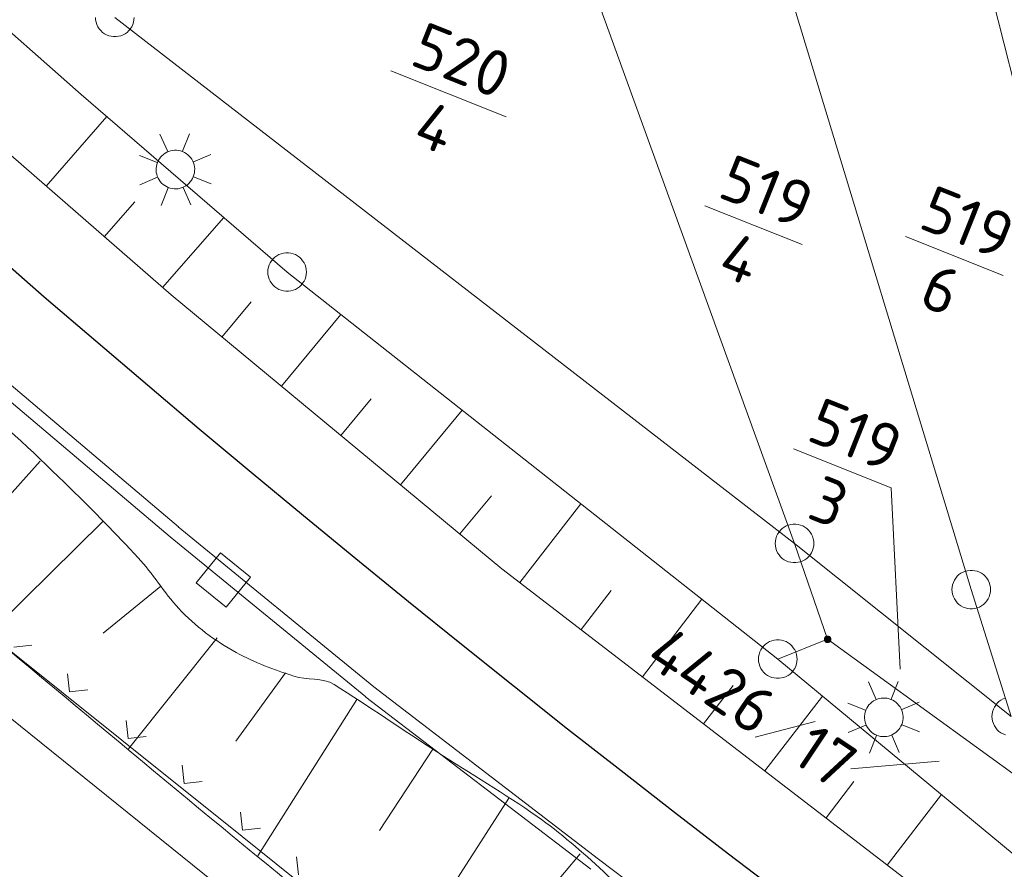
# Model space of a CAD drawing. Header units: metres. Extents: x 3425540 to 3446143, y 5432760 to 5444637.
# Tile 287 of 656: x 3440794 to 3440832, y 5438374 to 5438407. Entities that reach past the tile are written whole.
import ezdxf
from ezdxf.enums import TextEntityAlignment as Align

# ---------------------------------------------------------------- set-up
doc = ezdxf.new("R2010")
doc.units = ezdxf.units.M
for name, color, linetype, lineweight in [('B_Bestand', 9, 'Continuous', 18), ('B_Böschung', 9, 'Continuous', 18), ('B_Flurgrenzen', 9, 'Continuous', 18), ('B_Gleisachse', 9, 'Continuous', 25), ('Bestand Kabeltröge', 9, 'Continuous', 18)]:
    doc.layers.add(name, color=color, linetype=linetype, lineweight=lineweight)
doc.styles.get("Standard").update_dxf_attribs({"font": 'isocpeur.ttf'})

msp = doc.modelspace()

# ---------------------------------------------------------------- linework, layer by layer
at = {"layer": 'B_Bestand'}
for p, q in [((3440799.415, 5438401.779), (3440799.113, 5438402.458)), ((3440799.992, 5438401.791), (3440800.263, 5438402.471)), ((3440799.006, 5438401.357), (3440798.314, 5438401.632)), ((3440800.414, 5438401.382), (3440801.089, 5438401.672)), ((3440799.018, 5438400.78), (3440798.332, 5438400.494)), ((3440800.421, 5438400.794), (3440801.102, 5438400.523)), ((3440799.429, 5438400.375), (3440799.154, 5438399.684)), ((3440800.017, 5438400.383), (3440800.308, 5438399.708)), ((3440797.626, 5438378.916), (3440792.943, 5438382.667)), ((3440793.436, 5438382.528), (3440794.139, 5438382.606)), ((3440795.528, 5438381.493), (3440795.606, 5438380.79)), ((3440826.93, 5438380.497), (3440826.628, 5438381.176)), ((3440827.507, 5438380.509), (3440827.778, 5438381.189)), ((3440795.606, 5438380.79), (3440796.309, 5438380.867)), ((3440826.521, 5438380.075), (3440825.829, 5438380.35)), ((3440827.929, 5438380.1), (3440828.604, 5438380.39)), ((3440797.8, 5438379.673), (3440797.877, 5438378.97)), ((3440826.533, 5438379.498), (3440825.847, 5438379.212)), ((3440827.936, 5438379.512), (3440828.617, 5438379.241)), ((3440802.308, 5438375.164), (3440797.626, 5438378.916)), ((3440797.877, 5438378.97), (3440798.58, 5438379.048)), ((3440826.944, 5438379.093), (3440826.669, 5438378.402)), ((3440827.532, 5438379.101), (3440827.823, 5438378.426)), ((3440799.97, 5438377.934), (3440800.048, 5438377.232)), ((3440800.048, 5438377.232), (3440800.75, 5438377.309)), ((3440802.241, 5438376.115), (3440802.319, 5438375.412)), ((3440802.319, 5438375.412), (3440803.022, 5438375.489)), ((3440806.991, 5438371.413), (3440802.308, 5438375.164)), ((3440804.411, 5438374.376), (3440804.489, 5438373.673))]:
    msp.add_line(p, q, dxfattribs=at)
for points in [[(3440800.409, 5438400.804), (3440800.435, 5438400.878), (3440800.452, 5438400.955), (3440800.461, 5438401.033), (3440800.462, 5438401.111), (3440800.454, 5438401.19), (3440800.439, 5438401.267), (3440800.416, 5438401.341), (3440800.385, 5438401.414), (3440800.346, 5438401.482), (3440800.301, 5438401.546), (3440800.249, 5438401.605), (3440800.192, 5438401.658), (3440800.129, 5438401.705), (3440800.061, 5438401.745), (3440799.99, 5438401.778), (3440799.915, 5438401.803), (3440799.839, 5438401.82), (3440799.761, 5438401.83), (3440799.682, 5438401.831), (3440799.604, 5438401.823), (3440799.527, 5438401.808), (3440799.452, 5438401.785), (3440799.38, 5438401.753), (3440799.312, 5438401.715), (3440799.247, 5438401.67), (3440799.189, 5438401.618), (3440799.135, 5438401.56), (3440799.089, 5438401.497), (3440799.048, 5438401.43), (3440799.016, 5438401.358), (3440798.99, 5438401.284), (3440798.973, 5438401.207), (3440798.964, 5438401.129), (3440798.963, 5438401.051), (3440798.97, 5438400.973), (3440798.986, 5438400.896), (3440799.009, 5438400.821), (3440799.04, 5438400.749), (3440799.078, 5438400.68), (3440799.124, 5438400.616), (3440799.176, 5438400.557), (3440799.233, 5438400.504), (3440799.296, 5438400.457), (3440799.364, 5438400.417), (3440799.435, 5438400.384), (3440799.51, 5438400.359), (3440799.586, 5438400.342), (3440799.664, 5438400.333), (3440799.743, 5438400.332), (3440799.821, 5438400.339), (3440799.898, 5438400.354), (3440799.973, 5438400.378), (3440800.045, 5438400.409), (3440800.113, 5438400.447), (3440800.177, 5438400.493), (3440800.236, 5438400.545), (3440800.29, 5438400.602), (3440800.336, 5438400.665), (3440800.377, 5438400.733), (3440800.409, 5438400.804)], [(3440801.461, 5438386.189), (3440802.624, 5438385.242), (3440801.678, 5438384.078), (3440800.514, 5438385.025), (3440801.461, 5438386.189)], [(3440827.924, 5438379.522), (3440827.95, 5438379.596), (3440827.967, 5438379.673), (3440827.976, 5438379.751), (3440827.977, 5438379.829), (3440827.969, 5438379.908), (3440827.954, 5438379.985), (3440827.931, 5438380.059), (3440827.9, 5438380.132), (3440827.861, 5438380.2), (3440827.816, 5438380.264), (3440827.764, 5438380.323), (3440827.707, 5438380.376), (3440827.644, 5438380.423), (3440827.576, 5438380.463), (3440827.505, 5438380.496), (3440827.43, 5438380.521), (3440827.354, 5438380.538), (3440827.276, 5438380.548), (3440827.197, 5438380.549), (3440827.119, 5438380.541), (3440827.042, 5438380.526), (3440826.967, 5438380.503), (3440826.895, 5438380.471), (3440826.827, 5438380.433), (3440826.762, 5438380.388), (3440826.704, 5438380.336), (3440826.65, 5438380.278), (3440826.604, 5438380.215), (3440826.563, 5438380.148), (3440826.531, 5438380.076), (3440826.505, 5438380.002), (3440826.488, 5438379.925), (3440826.479, 5438379.847), (3440826.478, 5438379.769), (3440826.485, 5438379.691), (3440826.501, 5438379.614), (3440826.524, 5438379.539), (3440826.555, 5438379.467), (3440826.593, 5438379.398), (3440826.639, 5438379.334), (3440826.691, 5438379.275), (3440826.748, 5438379.222), (3440826.811, 5438379.175), (3440826.879, 5438379.135), (3440826.95, 5438379.102), (3440827.025, 5438379.077), (3440827.101, 5438379.06), (3440827.179, 5438379.051), (3440827.258, 5438379.05), (3440827.336, 5438379.057), (3440827.413, 5438379.072), (3440827.488, 5438379.096), (3440827.56, 5438379.127), (3440827.628, 5438379.165), (3440827.692, 5438379.211), (3440827.751, 5438379.263), (3440827.805, 5438379.32), (3440827.851, 5438379.383), (3440827.892, 5438379.451), (3440827.924, 5438379.522)]]:
    msp.add_lwpolyline(points, dxfattribs=at)
at = {"layer": 'B_Böschung'}
for p, q in [((3440794.69, 5438400.436), (3440797.047, 5438403.143)), ((3440796.952, 5438398.466), (3440798.135, 5438399.825)), ((3440799.215, 5438396.496), (3440801.59, 5438399.224)), ((3440801.519, 5438394.575), (3440802.66, 5438395.947)), ((3440803.831, 5438392.663), (3440806.14, 5438395.453)), ((3440806.142, 5438390.75), (3440807.319, 5438392.172)), ((3440808.453, 5438388.838), (3440810.851, 5438391.735)), ((3440794.46, 5438389.753), (3440792.34, 5438387.394)), ((3440810.764, 5438386.925), (3440811.985, 5438388.401)), ((3440813.095, 5438385.037), (3440815.465, 5438388.094)), ((3440796.891, 5438387.408), (3440792.486, 5438383.054)), ((3440799.147, 5438384.897), (3440796.907, 5438383.067)), ((3440815.473, 5438383.207), (3440816.641, 5438384.725)), ((3440817.85, 5438381.378), (3440820.164, 5438384.385)), ((3440801.34, 5438382.881), (3440797.886, 5438378.577)), ((3440803.994, 5438381.529), (3440802.058, 5438378.872)), ((3440820.228, 5438379.548), (3440821.374, 5438381.037)), ((3440806.762, 5438380.495), (3440802.915, 5438374.42)), ((3440822.605, 5438377.719), (3440824.842, 5438380.625)), ((3440809.706, 5438378.563), (3440807.635, 5438375.396)), ((3440824.983, 5438375.889), (3440826.068, 5438377.3)), ((3440812.666, 5438376.655), (3440808.356, 5438369.974)), ((3440827.36, 5438374.059), (3440829.466, 5438376.795)), ((3440815.434, 5438374.493), (3440812.869, 5438371.46))]:
    msp.add_line(p, q, dxfattribs=at)
for points in [[(3440770.464, 5438427.073), (3440779.228, 5438418.946), (3440787.371, 5438411.675), (3440796.052, 5438404.001), (3440804.052, 5438397.101), (3440823.11, 5438382.06), (3440833.418, 5438373.521), (3440836.097, 5438371.263), (3440838.265, 5438369.333)], [(3440768.445, 5438425.054), (3440772.92, 5438420.409), (3440779.314, 5438414.417), (3440784.092, 5438409.773), (3440791.697, 5438403.041), (3440799.544, 5438396.21), (3440812.397, 5438385.574), (3440829.019, 5438372.783), (3440835.319, 5438368.257), (3440836.792, 5438367.206)]]:
    msp.add_lwpolyline(points, dxfattribs=at)
for points, knots in [([(3440723.994, 5438398.434), (3440729.398, 5438403.097), (3440734.803, 5438407.759), (3440740.207, 5438412.421), (3440743.969, 5438415.667), (3440747.77, 5438418.862), (3440751.564, 5438422.075), (3440752.319, 5438422.715), (3440753.062, 5438423.3), (3440753.992, 5438423.782), (3440754.412, 5438424), (3440754.861, 5438424.016), (3440755.305, 5438424.045), (3440755.784, 5438424.076), (3440756.272, 5438424.077), (3440756.75, 5438423.979), (3440757.169, 5438423.893), (3440757.563, 5438423.752), (3440757.931, 5438423.519), (3440758.652, 5438423.064), (3440759.309, 5438422.59), (3440759.901, 5438422.009), (3440761.118, 5438420.814), (3440762.323, 5438419.617), (3440763.511, 5438418.397), (3440764.592, 5438417.288), (3440765.672, 5438416.181), (3440766.729, 5438415.048), (3440767.333, 5438414.4), (3440767.898, 5438413.718), (3440768.435, 5438413.012), (3440768.91, 5438412.388), (3440769.363, 5438411.749), (3440769.814, 5438411.108), (3440770.376, 5438410.309), (3440770.888, 5438409.476), (3440771.455, 5438408.678), (3440772.05, 5438407.84), (3440772.726, 5438407.071), (3440773.425, 5438406.314), (3440774.446, 5438405.208), (3440775.487, 5438404.127), (3440776.67, 5438403.201), (3440778.051, 5438402.12), (3440779.449, 5438401.07), (3440780.871, 5438400.049), (3440782.642, 5438398.777), (3440784.417, 5438397.512), (3440786.188, 5438396.24), (3440788.033, 5438394.915), (3440789.876, 5438393.589), (3440791.703, 5438392.235), (3440793.123, 5438391.183), (3440794.366, 5438389.917), (3440795.641, 5438388.689), (3440796.546, 5438387.818), (3440797.411, 5438386.912), (3440798.267, 5438385.997), (3440798.841, 5438385.384), (3440799.266, 5438384.651), (3440799.843, 5438384.027), (3440800.485, 5438383.332), (3440801.238, 5438382.783), (3440802.075, 5438382.319), (3440802.793, 5438381.921), (3440803.542, 5438381.65), (3440804.307, 5438381.4), (3440804.817, 5438381.234), (3440805.428, 5438381.359), (3440805.882, 5438381.072), (3440807.234, 5438380.218), (3440808.547, 5438379.312), (3440809.886, 5438378.445), (3440811.175, 5438377.611), (3440812.501, 5438376.835), (3440813.76, 5438375.95), (3440815.59, 5438374.663), (3440817.11, 5438372.994), (3440818.814, 5438371.55), (3440819.85, 5438370.672), (3440820.827, 5438369.715), (3440821.944, 5438368.942), (3440824.426, 5438367.226), (3440826.907, 5438365.51), (3440829.389, 5438363.793)], [0, 0, 0, 0, 0.155916, 0.155916, 0.155916, 0.264452, 0.264452, 0.264452, 0.286063, 0.286063, 0.286063, 0.295814, 0.295814, 0.295814, 0.306347, 0.306347, 0.306347, 0.315575, 0.315575, 0.315575, 0.333649, 0.333649, 0.333649, 0.370834, 0.370834, 0.370834, 0.404653, 0.404653, 0.404653, 0.423994, 0.423994, 0.423994, 0.441113, 0.441113, 0.441113, 0.462463, 0.462463, 0.462463, 0.48487, 0.48487, 0.48487, 0.517613, 0.517613, 0.517613, 0.555856, 0.555856, 0.555856, 0.603481, 0.603481, 0.603481, 0.65311, 0.65311, 0.65311, 0.691697, 0.691697, 0.691697, 0.71908, 0.71908, 0.71908, 0.73745, 0.73745, 0.73745, 0.757915, 0.757915, 0.757915, 0.775491, 0.775491, 0.775491, 0.787206, 0.787206, 0.787206, 0.822076, 0.822076, 0.822076, 0.855628, 0.855628, 0.855628, 0.904421, 0.904421, 0.904421, 0.934087, 0.934087, 0.934087, 1, 1, 1, 1]), ([(3440724.086, 5438398.513), (3440733.943, 5438405.164), (3440743.8, 5438411.815), (3440753.657, 5438418.465), (3440754.113, 5438418.773), (3440754.738, 5438418.688), (3440755.286, 5438418.727), (3440755.526, 5438418.744), (3440755.769, 5438418.764), (3440756.008, 5438418.727), (3440756.468, 5438418.656), (3440756.897, 5438418.48), (3440757.321, 5438418.267), (3440757.904, 5438417.975), (3440758.483, 5438417.704), (3440758.962, 5438417.282), (3440759.334, 5438416.954), (3440759.706, 5438416.626), (3440760.078, 5438416.297), (3440760.519, 5438415.908), (3440760.959, 5438415.519), (3440761.399, 5438415.128), (3440765.272, 5438411.689), (3440767.712, 5438406.891), (3440771.319, 5438403.169), (3440778.187, 5438396.082), (3440785.2, 5438389.14), (3440792.778, 5438382.799), (3440802.052, 5438375.038), (3440811.325, 5438367.324), (3440821.039, 5438360.159), (3440821.826, 5438359.579), (3440822.614, 5438358.998), (3440823.401, 5438358.417)], [0, 0, 0, 0, 0.276802, 0.276802, 0.276802, 0.289605, 0.289605, 0.289605, 0.295207, 0.295207, 0.295207, 0.306003, 0.306003, 0.306003, 0.320854, 0.320854, 0.320854, 0.332404, 0.332404, 0.332404, 0.346092, 0.346092, 0.346092, 0.466658, 0.466658, 0.466658, 0.696244, 0.696244, 0.696244, 0.977227, 0.977227, 0.977227, 1, 1, 1, 1])]:
    msp.add_open_spline(points, degree=3, knots=knots, dxfattribs=at)
at = {"layer": 'B_Flurgrenzen'}
for p, q in [((3440812.17, 5438445.541), (3440830.624, 5438384.764)), ((3440823.759, 5438386.554), (3440803.248, 5438443.143)), ((3440839.207, 5438376.973), (3440827.149, 5438424.785)), ((3440797.36, 5438406.992), (3440823.759, 5438386.554)), ((3440808.083, 5438404.912), (3440812.556, 5438403.133)), ((3440820.27, 5438399.677), (3440824.062, 5438398.168)), ((3440828.067, 5438398.477), (3440831.859, 5438396.968)), ((3440823.719, 5438390.226), (3440827.511, 5438388.718)), ((3440827.511, 5438388.718), (3440827.864, 5438381.671)), ((3440823.759, 5438386.554), (3440832.178, 5438379.832)), ((3440825.045, 5438382.83), (3440823.759, 5438386.554)), ((3440830.624, 5438384.764), (3440832.178, 5438379.832)), ((3440823.11, 5438382.06), (3440825.045, 5438382.83)), ((3440825.045, 5438382.83), (3440832.863, 5438377.152)), ((3440791.28, 5438381.395), (3440819.417, 5438358.734)), ((3440822.225, 5438379.024), (3440824.555, 5438379.63)), ((3440825.946, 5438377.793), (3440829.37, 5438378.1))]:
    msp.add_line(p, q, dxfattribs=at)
for points in [[(3440796.61, 5438406.992), (3440796.616, 5438406.898), (3440796.634, 5438406.809), (3440796.663, 5438406.714), (3440796.704, 5438406.632), (3440796.758, 5438406.555), (3440796.817, 5438406.478), (3440796.882, 5438406.413), (3440796.958, 5438406.36), (3440797.041, 5438406.313), (3440797.13, 5438406.283), (3440797.218, 5438406.26), (3440797.313, 5438406.248), (3440797.407, 5438406.248), (3440797.502, 5438406.26), (3440797.59, 5438406.283), (3440797.679, 5438406.313), (3440797.762, 5438406.36), (3440797.838, 5438406.413), (3440797.903, 5438406.478), (3440797.962, 5438406.555), (3440798.016, 5438406.632), (3440798.057, 5438406.714), (3440798.086, 5438406.809), (3440798.104, 5438406.898), (3440798.11, 5438406.992)], [(3440804.802, 5438397.101), (3440804.796, 5438397.195), (3440804.778, 5438397.284), (3440804.749, 5438397.379), (3440804.708, 5438397.461), (3440804.654, 5438397.538), (3440804.595, 5438397.615), (3440804.53, 5438397.68), (3440804.454, 5438397.733), (3440804.371, 5438397.78), (3440804.282, 5438397.81), (3440804.194, 5438397.833), (3440804.099, 5438397.845), (3440804.005, 5438397.845), (3440803.91, 5438397.833), (3440803.822, 5438397.81), (3440803.733, 5438397.78), (3440803.65, 5438397.733), (3440803.574, 5438397.68), (3440803.509, 5438397.615), (3440803.45, 5438397.538), (3440803.396, 5438397.461), (3440803.355, 5438397.379), (3440803.326, 5438397.284), (3440803.308, 5438397.195), (3440803.302, 5438397.101), (3440803.308, 5438397.007), (3440803.326, 5438396.918), (3440803.355, 5438396.823), (3440803.396, 5438396.741), (3440803.45, 5438396.664), (3440803.509, 5438396.587), (3440803.574, 5438396.522), (3440803.65, 5438396.469), (3440803.733, 5438396.422), (3440803.822, 5438396.392), (3440803.91, 5438396.369), (3440804.005, 5438396.357), (3440804.099, 5438396.357), (3440804.194, 5438396.369), (3440804.282, 5438396.392), (3440804.371, 5438396.422), (3440804.454, 5438396.469), (3440804.53, 5438396.522), (3440804.595, 5438396.587), (3440804.654, 5438396.664), (3440804.708, 5438396.741), (3440804.749, 5438396.823), (3440804.778, 5438396.918), (3440804.796, 5438397.007), (3440804.802, 5438397.101)], [(3440824.509, 5438386.554), (3440824.503, 5438386.648), (3440824.485, 5438386.737), (3440824.456, 5438386.832), (3440824.415, 5438386.914), (3440824.361, 5438386.991), (3440824.302, 5438387.068), (3440824.237, 5438387.133), (3440824.161, 5438387.186), (3440824.078, 5438387.233), (3440823.989, 5438387.263), (3440823.901, 5438387.286), (3440823.806, 5438387.298), (3440823.712, 5438387.298), (3440823.617, 5438387.286), (3440823.529, 5438387.263), (3440823.44, 5438387.233), (3440823.357, 5438387.186), (3440823.281, 5438387.133), (3440823.216, 5438387.068), (3440823.157, 5438386.991), (3440823.103, 5438386.914), (3440823.062, 5438386.832), (3440823.033, 5438386.737), (3440823.015, 5438386.648), (3440823.009, 5438386.554), (3440823.015, 5438386.46), (3440823.033, 5438386.371), (3440823.062, 5438386.276), (3440823.103, 5438386.194), (3440823.157, 5438386.117), (3440823.216, 5438386.04), (3440823.281, 5438385.975), (3440823.357, 5438385.922), (3440823.44, 5438385.875), (3440823.529, 5438385.845), (3440823.617, 5438385.822), (3440823.712, 5438385.81), (3440823.806, 5438385.81), (3440823.901, 5438385.822), (3440823.989, 5438385.845), (3440824.078, 5438385.875), (3440824.161, 5438385.922), (3440824.237, 5438385.975), (3440824.302, 5438386.04), (3440824.361, 5438386.117), (3440824.415, 5438386.194), (3440824.456, 5438386.276), (3440824.485, 5438386.371), (3440824.503, 5438386.46), (3440824.509, 5438386.554)], [(3440831.374, 5438384.764), (3440831.368, 5438384.858), (3440831.35, 5438384.947), (3440831.321, 5438385.042), (3440831.28, 5438385.124), (3440831.226, 5438385.201), (3440831.167, 5438385.278), (3440831.102, 5438385.343), (3440831.026, 5438385.396), (3440830.943, 5438385.443), (3440830.854, 5438385.473), (3440830.766, 5438385.496), (3440830.671, 5438385.508), (3440830.577, 5438385.508), (3440830.482, 5438385.496), (3440830.394, 5438385.473), (3440830.305, 5438385.443), (3440830.222, 5438385.396), (3440830.146, 5438385.343), (3440830.081, 5438385.278), (3440830.022, 5438385.201), (3440829.968, 5438385.124), (3440829.927, 5438385.042), (3440829.898, 5438384.947), (3440829.88, 5438384.858), (3440829.874, 5438384.764), (3440829.88, 5438384.67), (3440829.898, 5438384.581), (3440829.927, 5438384.486), (3440829.968, 5438384.404), (3440830.022, 5438384.327), (3440830.081, 5438384.25), (3440830.146, 5438384.185), (3440830.222, 5438384.132), (3440830.305, 5438384.085), (3440830.394, 5438384.055), (3440830.482, 5438384.032), (3440830.577, 5438384.02), (3440830.671, 5438384.02), (3440830.766, 5438384.032), (3440830.854, 5438384.055), (3440830.943, 5438384.085), (3440831.026, 5438384.132), (3440831.102, 5438384.185), (3440831.167, 5438384.25), (3440831.226, 5438384.327), (3440831.28, 5438384.404), (3440831.321, 5438384.486), (3440831.35, 5438384.581), (3440831.368, 5438384.67), (3440831.374, 5438384.764)], [(3440823.86, 5438382.06), (3440823.854, 5438382.154), (3440823.836, 5438382.243), (3440823.807, 5438382.338), (3440823.766, 5438382.42), (3440823.712, 5438382.497), (3440823.653, 5438382.574), (3440823.588, 5438382.639), (3440823.512, 5438382.692), (3440823.429, 5438382.739), (3440823.34, 5438382.769), (3440823.252, 5438382.792), (3440823.157, 5438382.804), (3440823.063, 5438382.804), (3440822.968, 5438382.792), (3440822.88, 5438382.769), (3440822.791, 5438382.739), (3440822.708, 5438382.692), (3440822.632, 5438382.639), (3440822.567, 5438382.574), (3440822.508, 5438382.497), (3440822.454, 5438382.42), (3440822.413, 5438382.338), (3440822.384, 5438382.243), (3440822.366, 5438382.154), (3440822.36, 5438382.06), (3440822.366, 5438381.966), (3440822.384, 5438381.877), (3440822.413, 5438381.782), (3440822.454, 5438381.7), (3440822.508, 5438381.623), (3440822.567, 5438381.546), (3440822.632, 5438381.481), (3440822.708, 5438381.428), (3440822.791, 5438381.381), (3440822.88, 5438381.351), (3440822.968, 5438381.328), (3440823.063, 5438381.316), (3440823.157, 5438381.316), (3440823.252, 5438381.328), (3440823.34, 5438381.351), (3440823.429, 5438381.381), (3440823.512, 5438381.428), (3440823.588, 5438381.481), (3440823.653, 5438381.546), (3440823.712, 5438381.623), (3440823.766, 5438381.7), (3440823.807, 5438381.782), (3440823.836, 5438381.877), (3440823.854, 5438381.966), (3440823.86, 5438382.06)], [(3440825.161, 5438382.784), (3440825.166, 5438382.799), (3440825.169, 5438382.814), (3440825.17, 5438382.83), (3440825.169, 5438382.845), (3440825.167, 5438382.861), (3440825.162, 5438382.876), (3440825.155, 5438382.89), (3440825.146, 5438382.903), (3440825.137, 5438382.915), (3440825.125, 5438382.926), (3440825.113, 5438382.936), (3440825.099, 5438382.943), (3440825.084, 5438382.949), (3440825.069, 5438382.953), (3440825.054, 5438382.955), (3440825.038, 5438382.955), (3440825.022, 5438382.953), (3440825.007, 5438382.949), (3440824.992, 5438382.943), (3440824.978, 5438382.936), (3440824.966, 5438382.926), (3440824.955, 5438382.916), (3440824.944, 5438382.904), (3440824.936, 5438382.89), (3440824.929, 5438382.876), (3440824.924, 5438382.861), (3440824.921, 5438382.845), (3440824.92, 5438382.83), (3440824.922, 5438382.815), (3440824.924, 5438382.799), (3440824.929, 5438382.784), (3440824.936, 5438382.77), (3440824.944, 5438382.757), (3440824.954, 5438382.744), (3440824.966, 5438382.733), (3440824.978, 5438382.724), (3440824.992, 5438382.717), (3440825.006, 5438382.711), (3440825.022, 5438382.707), (3440825.037, 5438382.705), (3440825.053, 5438382.705), (3440825.069, 5438382.707), (3440825.084, 5438382.711), (3440825.099, 5438382.717), (3440825.112, 5438382.724), (3440825.125, 5438382.734), (3440825.136, 5438382.744), (3440825.146, 5438382.756), (3440825.155, 5438382.769), (3440825.161, 5438382.784)], [(3440825.139, 5438382.793), (3440825.143, 5438382.806), (3440825.145, 5438382.82), (3440825.145, 5438382.848), (3440825.141, 5438382.862), (3440825.135, 5438382.875), (3440825.128, 5438382.887), (3440825.12, 5438382.898), (3440825.11, 5438382.907), (3440825.098, 5438382.915), (3440825.086, 5438382.922), (3440825.058, 5438382.93), (3440825.045, 5438382.931), (3440825.031, 5438382.929), (3440825.017, 5438382.926), (3440825.004, 5438382.921), (3440824.991, 5438382.915), (3440824.98, 5438382.907), (3440824.97, 5438382.897), (3440824.962, 5438382.886), (3440824.955, 5438382.873), (3440824.95, 5438382.861), (3440824.946, 5438382.847), (3440824.945, 5438382.833), (3440824.946, 5438382.819), (3440824.948, 5438382.805), (3440824.953, 5438382.792), (3440824.959, 5438382.78), (3440824.967, 5438382.768), (3440824.976, 5438382.757), (3440824.986, 5438382.749), (3440824.999, 5438382.742), (3440825.012, 5438382.735), (3440825.025, 5438382.732), (3440825.039, 5438382.73), (3440825.053, 5438382.729), (3440825.067, 5438382.731), (3440825.08, 5438382.736), (3440825.093, 5438382.741), (3440825.105, 5438382.749), (3440825.115, 5438382.759), (3440825.125, 5438382.769), (3440825.133, 5438382.78), (3440825.139, 5438382.793)], [(3440825.116, 5438382.802), (3440825.119, 5438382.813), (3440825.121, 5438382.825), (3440825.121, 5438382.838), (3440825.119, 5438382.849), (3440825.114, 5438382.862), (3440825.109, 5438382.872), (3440825.101, 5438382.882), (3440825.091, 5438382.89), (3440825.081, 5438382.896), (3440825.071, 5438382.901), (3440825.059, 5438382.904), (3440825.047, 5438382.906), (3440825.035, 5438382.905), (3440825.022, 5438382.903), (3440825.011, 5438382.898), (3440825.001, 5438382.891), (3440824.991, 5438382.883), (3440824.983, 5438382.874), (3440824.977, 5438382.863), (3440824.973, 5438382.852), (3440824.97, 5438382.841), (3440824.97, 5438382.828), (3440824.971, 5438382.816), (3440824.974, 5438382.804), (3440824.979, 5438382.793), (3440824.985, 5438382.783), (3440824.994, 5438382.774), (3440825.004, 5438382.767), (3440825.015, 5438382.761), (3440825.026, 5438382.757), (3440825.038, 5438382.755), (3440825.05, 5438382.754), (3440825.063, 5438382.756), (3440825.073, 5438382.759), (3440825.085, 5438382.765), (3440825.094, 5438382.772), (3440825.103, 5438382.781), (3440825.11, 5438382.791), (3440825.116, 5438382.802)], [(3440825.093, 5438382.811), (3440825.096, 5438382.821), (3440825.097, 5438382.831), (3440825.095, 5438382.841), (3440825.093, 5438382.85), (3440825.088, 5438382.859), (3440825.081, 5438382.867), (3440825.073, 5438382.873), (3440825.064, 5438382.878), (3440825.055, 5438382.88), (3440825.045, 5438382.881), (3440825.034, 5438382.88), (3440825.025, 5438382.877), (3440825.017, 5438382.872), (3440825.009, 5438382.866), (3440825.002, 5438382.858), (3440824.998, 5438382.849), (3440824.995, 5438382.839), (3440824.994, 5438382.829), (3440824.995, 5438382.819), (3440824.998, 5438382.81), (3440825.003, 5438382.801), (3440825.01, 5438382.793), (3440825.018, 5438382.787), (3440825.026, 5438382.782), (3440825.036, 5438382.78), (3440825.046, 5438382.779), (3440825.056, 5438382.78), (3440825.066, 5438382.783), (3440825.074, 5438382.788), (3440825.082, 5438382.794), (3440825.088, 5438382.802), (3440825.093, 5438382.811)], [(3440825.07, 5438382.82), (3440825.072, 5438382.827), (3440825.071, 5438382.834), (3440825.069, 5438382.842), (3440825.065, 5438382.848), (3440825.059, 5438382.852), (3440825.053, 5438382.855), (3440825.046, 5438382.856), (3440825.039, 5438382.856), (3440825.032, 5438382.853), (3440825.026, 5438382.849), (3440825.022, 5438382.843), (3440825.019, 5438382.836), (3440825.018, 5438382.829), (3440825.02, 5438382.822), (3440825.023, 5438382.816), (3440825.028, 5438382.81), (3440825.034, 5438382.806), (3440825.04, 5438382.804), (3440825.048, 5438382.804), (3440825.055, 5438382.805), (3440825.061, 5438382.809), (3440825.067, 5438382.814), (3440825.07, 5438382.82)], [(3440831.948, 5438380.541), (3440831.859, 5438380.511), (3440831.776, 5438380.464), (3440831.7, 5438380.411), (3440831.635, 5438380.346), (3440831.576, 5438380.269), (3440831.522, 5438380.192), (3440831.481, 5438380.11), (3440831.452, 5438380.015), (3440831.434, 5438379.926), (3440831.428, 5438379.832), (3440831.434, 5438379.738), (3440831.452, 5438379.649), (3440831.481, 5438379.554), (3440831.522, 5438379.472), (3440831.576, 5438379.395), (3440831.635, 5438379.318), (3440831.7, 5438379.253), (3440831.776, 5438379.2), (3440831.859, 5438379.153), (3440831.948, 5438379.123)]]:
    msp.add_lwpolyline(points, dxfattribs=at)
at = {"layer": 'B_Gleisachse'}
msp.add_arc((3441179.11, 5438841.029), 588.01, 210.367653, 243.341249, dxfattribs=at)
at = {"layer": 'Bestand Kabeltröge'}
for p, q in [((3440792.782, 5438393.168), (3440799.828, 5438387.198)), ((3440792.458, 5438392.786), (3440799.504, 5438386.816)), ((3440799.824, 5438387.2), (3440807.424, 5438380.979)), ((3440799.508, 5438386.814), (3440807.108, 5438380.593)), ((3440807.418, 5438380.984), (3440816.147, 5438374.29)), ((3440807.114, 5438380.588), (3440815.843, 5438373.894)), ((3440816.145, 5438374.292), (3440822.198, 5438369.733))]:
    msp.add_line(p, q, dxfattribs=at)

# ---------------------------------------------------------------- texts
at = {"layer": 'B_Flurgrenzen'}
for s, p in [('520', (3440810.505, 5438404.489)), ('519', (3440822.352, 5438399.388)), ('519', (3440830.15, 5438398.188)), ('519', (3440825.801, 5438389.938))]:
    msp.add_text(s, height=1.8, rotation=338.3099, dxfattribs=at).set_placement(p, align=Align.CENTER)
for s, p in [('4', (3440810.135, 5438403.558)), ('4', (3440821.981, 5438398.458)), ('6', (3440829.778, 5438397.258)), ('3', (3440825.43, 5438389.008))]:
    msp.add_text(s, height=1.8, rotation=338.3099, dxfattribs=at).set_placement(p, align=Align.TOP_CENTER)
msp.add_text('4426', height=1.8, rotation=326.2383, dxfattribs=at).set_placement((3440822.725, 5438379.773), align=Align.MIDDLE_RIGHT)
msp.add_text('17', height=1.8, rotation=326.2383, dxfattribs=at).set_placement((3440824.056, 5438378.883), align=Align.MIDDLE_LEFT)

doc.saveas('drawing.dxf')
